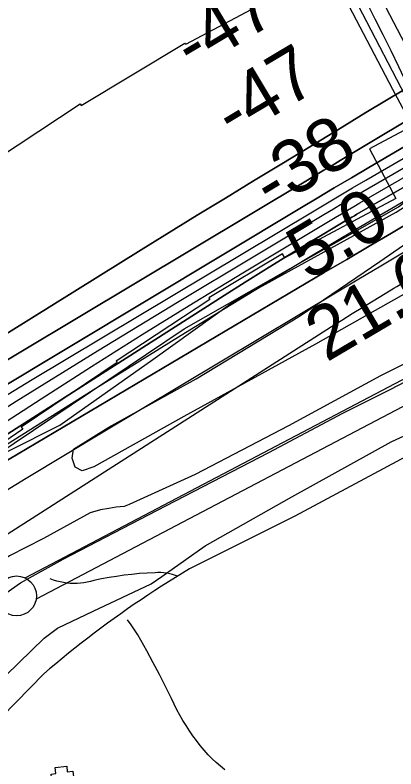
# Model space of a CAD drawing. Extents: x 3477039 to 3515015, y 546746 to 572297.
# Drawn here: x 3489880 to 3490358, y 560913 to 561859 of the extents above; entities that cross this region are included whole.
import ezdxf

# ---------------------------------------------------------------- set-up
doc = ezdxf.new("R2010")
doc.units = 0
for name, color, linetype in [('V-BLDG-OTLN', 7, 'Continuous'), ('V-BRDG-OTLN', 7, 'Continuous'), ('V-FLOD-BASE', 7, 'Continuous'), ('V-LEVE-TOET', 7, 'Continuous'), ('V-RIVR-EDGE', 7, 'Continuous'), ('V-RIVR-RANG', 7, 'Continuous'), ('V-ROAD-CNTR', 7, 'Continuous'), ('V-RRAP-FSHR', 7, 'Continuous'), ('V-RRAP-RVMT', 7, 'Continuous'), ('V-SITE-VEGE', 7, 'Continuous'), ('V-SURV-LINE', 7, 'Continuous'), ('V-TOPO-DPTH', 7, 'Continuous'), ('V-TOPO-MINR', 7, 'Continuous'), ('V-TOPO-WATR', 7, 'Continuous')]:
    doc.layers.add(name, color=color, linetype=linetype)

msp = doc.modelspace()

# ---------------------------------------------------------------- linework, layer by layer
at = {"layer": 'V-BLDG-OTLN'}
msp.add_lwpolyline([(3489930.84, 560859.25), (3489925.29, 560906.36), (3489931.08, 560907.04), (3489930.21, 560914.48), (3489944.77, 560916.19), (3489945.58, 560909.35), (3489952.33, 560910.15), (3489955.31, 560884.86), (3489964.33, 560885.92), (3489966.68, 560865.97), (3489956.13, 560864.73), (3489956.42, 560862.26)], close=True, dxfattribs=at)
at = {"layer": 'V-BRDG-OTLN'}
msp.add_lwpolyline([(3491569.52, 559533.53), (3491002.77, 560620.02), (3490594.76, 561392.25), (3490240.15, 562070.49), (3489765.92, 562976.23), (3489125.06, 564197.07), (3488755.5, 564911.62), (3488227.83, 565911.35), (3488087.81, 566206.43), (3488012.66, 566378.61), (3487979.37, 566462.32), (3487970.96, 566480.14)], dxfattribs=at)
msp.add_lwpolyline([(3490034.96, 562377.73), (3490103.1, 562413.78), (3490142.19, 562335.26), (3490199.64, 562229.41), (3490256.18, 562120.06), (3490331.61, 561977.63), (3490374.02, 561896.06), (3490438.98, 561771.43), (3490466.05, 561719.46), (3490399.16, 561681.84), (3490354.06, 561765.72), (3490276.08, 561914.75), (3490207.94, 562043.08), (3490158.73, 562142.7), (3490088.95, 562280.68)], close=True, dxfattribs=at)
at = {"layer": 'V-FLOD-BASE'}
for points in [[(3490350.55, 561389.04), (3490438.91, 561435.32), (3490569.11, 561504.76), (3490699.29, 561572.43), (3490832.44, 561645.37), (3490980.29, 561721.71), (3491118.72, 561794.02), (3491252.43, 561862.85), (3491405.58, 561942.09), (3491562.24, 562019.54), (3491728.31, 562101.03), (3491874.95, 562172.7), (3492038.68, 562253.62), (3492212.41, 562338.57), (3492387.91, 562425.27), (3492530.42, 562494.03)], [(3488453.76, 560025.44), (3488526.66, 560079.25), (3488626.18, 560155.69), (3488753.71, 560246.44), (3488868.47, 560331.48), (3488976.81, 560409.77), (3489097.92, 560494.73), (3489213.66, 560579.87), (3489323.95, 560658.13), (3489459.37, 560755.62), (3489544.05, 560815.15), (3489566.2, 560830.99), (3489591.35, 560851.79), (3489647.21, 560910.19), (3489740.65, 561008.18), (3489803.94, 561075.29), (3489833.56, 561102.76), (3489868.59, 561133.59), (3489886.8, 561146.56), (3489940.37, 561176.19), (3490057.78, 561237.28), (3490198.27, 561310.3), (3490291.13, 561359.48), (3490350.55, 561389.04)]]:
    msp.add_lwpolyline(points, dxfattribs=at)
at = {"layer": 'V-LEVE-TOET'}
for points in [[(3492439.77, 562471.59), (3492271.33, 562387.19), (3492146.48, 562326.51), (3491994.52, 562249.61), (3491855.55, 562182.58), (3491732.47, 562123.65), (3491595.24, 562054.27), (3491449.19, 561983.19), (3491319.61, 561917.27), (3491165.29, 561838.62), (3491015.08, 561759.95), (3490868.99, 561683.59), (3490723.5, 561608.98), (3490575.63, 561529.7), (3490444.26, 561459.1), (3490338.55, 561406.27)], [(3490352.12, 561323.4), (3490430.43, 561359.79), (3490445.41, 561366.7), (3490480.47, 561382.88), (3490643, 561460.88), (3490792.65, 561541.91), (3490946.99, 561623.48), (3491112.52, 561710.85), (3491279.21, 561796.44), (3491445.89, 561879.69), (3491581.34, 561946.15), (3491739.79, 562027.7), (3491884.67, 562098.79), (3492026.58, 562166.38), (3492180.29, 562241.51), (3492291.63, 562301.7), (3492453.57, 562377.94)], [(3490338.55, 561406.27), (3490223.08, 561343.69), (3490106.16, 561282.59), (3490023.21, 561245.01), (3490016.83, 561242.16), (3490007.05, 561241.3), (3489997.76, 561239.94), (3489987, 561238.12), (3489974.26, 561234.37), (3489915.78, 561202.35), (3489873.05, 561180.41), (3489835.65, 561155.46), (3489805.08, 561130.44), (3489760.61, 561085.57), (3489732.33, 561047.83), (3489682.31, 560987.89), (3489615.57, 560917.89), (3489565.14, 560864.79)], [(3488403.42, 559889.73), (3488516.26, 559977.24), (3488638.42, 560068.05), (3488739.48, 560150.33), (3488860.44, 560239.31), (3488952.54, 560306.56), (3489084.97, 560399.2), (3489202.15, 560482.75), (3489317.82, 560561.93), (3489469.98, 560671.43), (3489592.13, 560761.75), (3489634.54, 560797.37), (3489701.18, 560859.07), (3489771.35, 560929.51), (3489851.94, 561014.47), (3489916.64, 561077.17), (3489933.39, 561089.66), (3489978.07, 561111.1), (3490050.73, 561145.38), (3490064.02, 561154.5), (3490069.91, 561158.65), (3490118.67, 561192.91), (3490227.29, 561254.59), (3490352.12, 561323.4)]]:
    msp.add_lwpolyline(points, dxfattribs=at)
at = {"layer": 'V-RIVR-EDGE'}
msp.add_lwpolyline([(3488397.28, 560285.17), (3488529.57, 560373.09), (3488648.06, 560462.24), (3488788.14, 560547.14), (3488879.56, 560614.75), (3488949.36, 560678.82), (3489031.77, 560747.05), (3489090.69, 560782.32), (3489181.51, 560851.74), (3489300, 560945.09), (3489404.06, 561025.28), (3489497.86, 561084.48), (3489627.74, 561169.41), (3489717.33, 561229.22), (3489808.71, 561280.62), (3489936.14, 561344.54), (3490052.81, 561427.1), (3490153.24, 561498.89), (3490358.23, 561611.84), (3490551.84, 561736.83), (3490644.43, 561791.83)], dxfattribs=at)
at = {"layer": 'V-RIVR-RANG'}
msp.add_line((3490519.57, 561467.79), (3490188.97, 562107.41), dxfattribs=at)
at = {"layer": 'V-ROAD-CNTR'}
for points in [[(3492931.63, 562597.77), (3492659.03, 562464.82), (3492377.01, 562324.16), (3492147.65, 562212.3), (3491874.83, 562079.09), (3491609.05, 561946.43), (3491317.54, 561799.27), (3490863.4, 561571.35), (3490587.83, 561422.43), (3490458.15, 561352.09), (3490230.94, 561230.08), (3490098.89, 561164.02)], [(3492931.63, 562597.77), (3492659.03, 562464.82), (3492377.01, 562324.16), (3492147.65, 562212.3), (3491874.83, 562079.09), (3491609.05, 561946.43), (3491317.54, 561799.27), (3490863.4, 561571.35), (3490587.83, 561422.43), (3490458.15, 561352.09), (3490230.94, 561230.08), (3490098.89, 561164.02)], [(3490080.54, 562338.75), (3490096.1, 562307.25), (3490111.86, 562275.86), (3490127.83, 562244.58), (3490144.01, 562213.41), (3490160.39, 562182.34), (3490176.97, 562151.39), (3490193.75, 562120.55), (3490217.62, 562073.79), (3490241.52, 562027.04), (3490265.45, 561980.32), (3490289.4, 561933.62), (3490300.21, 561914.06), (3490310.83, 561894.4), (3490321.28, 561874.64), (3490331.54, 561854.78), (3490341.62, 561834.83), (3490351.5, 561814.78), (3490361.21, 561794.64), (3490370.72, 561774.42)], [(3490098.89, 561164.02), (3490090.07, 561158.7), (3490081.29, 561153.31), (3490072.56, 561147.85), (3490063.87, 561142.32), (3490055.22, 561136.73), (3490046.62, 561131.07), (3490038.06, 561125.34), (3490029.54, 561119.54), (3490021.07, 561113.68), (3490012.65, 561107.76), (3490004.27, 561101.76), (3489995.94, 561095.71), (3489987.65, 561089.59), (3489979.42, 561083.4), (3489971.23, 561077.15), (3489963.09, 561070.84), (3489955, 561064.47), (3489946.96, 561058.03), (3489938.97, 561051.53), (3489931.03, 561044.97), (3489923.14, 561038.34), (3489916.21, 561032.43)], [(3490098.89, 561164.02), (3490090.07, 561158.7), (3490081.29, 561153.31), (3490072.56, 561147.85), (3490063.87, 561142.32), (3490055.22, 561136.73), (3490046.62, 561131.07), (3490038.06, 561125.34), (3490029.54, 561119.54), (3490021.07, 561113.68), (3490012.65, 561107.76), (3490004.27, 561101.76), (3489995.94, 561095.71), (3489987.65, 561089.59), (3489979.42, 561083.4), (3489971.23, 561077.15), (3489963.09, 561070.84), (3489955, 561064.47), (3489946.96, 561058.03), (3489938.97, 561051.53), (3489931.03, 561044.97), (3489923.14, 561038.34), (3489916.21, 561032.43)], [(3490083.69, 561154.78), (3490081.13, 561155.78), (3490077.6, 561156.93), (3490074.01, 561157.86), (3490070.36, 561158.58), (3490069.91, 561158.65), (3490066.69, 561159.08), (3490062.99, 561159.35), (3490059.29, 561159.4), (3490055.6, 561159.23), (3490045.95, 561158.73), (3490036.31, 561158.03), (3490026.67, 561157.11), (3490017.06, 561155.99), (3490007.46, 561154.65), (3489997.89, 561153.11), (3489988.34, 561151.36), (3489978.83, 561149.4), (3489974.73, 561148.23), (3489970.57, 561147.26), (3489966.37, 561146.52), (3489962.12, 561146), (3489957.85, 561145.7), (3489953.57, 561145.63), (3489949.28, 561145.78), (3489945.01, 561146.15), (3489940.76, 561146.75), (3489936.54, 561147.56), (3489932.37, 561148.59), (3489928.25, 561149.84), (3489924.21, 561151.31)], [(3490143.07, 560911.62), (3490137.68, 560916.15), (3490132.43, 560920.84), (3490127.33, 560925.7), (3490122.38, 560930.7), (3490117.3, 560936.45), (3490112.39, 560942.35), (3490107.65, 560948.39), (3490103.08, 560954.56), (3490098.7, 560960.86), (3490094.5, 560967.28), (3490090.48, 560973.82), (3490086.66, 560980.48), (3490083.02, 560987.24), (3490079.59, 560994.1), (3490076.35, 561001.06), (3490068.86, 561016.18), (3490061.19, 561031.21), (3490053.35, 561046.15), (3490045.33, 561060.99), (3490041.72, 561067.79), (3490037.94, 561074.49), (3490033.97, 561081.08), (3490029.83, 561087.56), (3490025.51, 561093.92), (3490021.02, 561100.16)], [(3489916.21, 561032.43), (3489775.74, 560888.73), (3489691.79, 560809.59)], [(3489916.21, 561032.43), (3489775.74, 560888.73), (3489691.79, 560809.59)]]:
    msp.add_lwpolyline(points, dxfattribs=at)
at = {"layer": 'V-RRAP-FSHR'}
msp.add_lwpolyline([(3489054.82, 560790.57), (3489154.86, 560856.75), (3489314.02, 560972.57), (3489469.77, 561082.87), (3489623.48, 561176.57), (3489760.81, 561242.82), (3490092.39, 561465.22), (3490361.04, 561618.73), (3490470.22, 561703.13), (3490764.44, 561858.33), (3491238.61, 562125.78), (3491455.71, 562244.84), (3491747.37, 562389.44), (3492000.38, 562514.82), (3492185.51, 562607.65), (3492522.24, 562739.05), (3493071.94, 562967.16), (3493227.54, 563039.21), (3493383.85, 563083.57)], dxfattribs=at)
at = {"layer": 'V-RRAP-RVMT'}
for p, q in [((3490094.11, 561822.8), (3490213.11, 561886.14)), ((3489963.02, 561746), (3490093.21, 561824.26)), ((3490093.21, 561824.26), (3490094.11, 561822.8)), ((3490448.33, 561757.32), (3490324.66, 561691.51)), ((3489829.83, 561660.77), (3489961.63, 561748.06)), ((3489961.63, 561748.06), (3489963.02, 561746)), ((3490324.66, 561691.51), (3490357.84, 561629.09)), ((3490357.84, 561629.09), (3490218.32, 561554.52)), ((3490215.58, 561559.7), (3490123.2, 561504.14)), ((3490218.32, 561554.52), (3490215.58, 561559.7)), ((3490124.33, 561502.43), (3490007.05, 561424.74)), ((3490123.2, 561504.14), (3490124.33, 561502.43)), ((3490008.19, 561423.05), (3489887.86, 561341.8)), ((3490007.05, 561424.74), (3490008.19, 561423.05)), ((3489889.54, 561339.34), (3489758.55, 561250.85)), ((3489887.86, 561341.8), (3489889.54, 561339.34))]:
    msp.add_line(p, q, dxfattribs=at)
at = {"layer": 'V-SITE-VEGE'}
msp.add_lwpolyline([(3490397.27, 561525.18), (3490256.84, 561445.98), (3490091.66, 561355.34), (3489978.97, 561292.22), (3489964.26, 561287.12), (3489955.52, 561291.91), (3489951.55, 561303.09), (3489953.44, 561314.21), (3489997.73, 561341.81), (3490107.46, 561402.63), (3490236.75, 561481.38), (3490337.79, 561549.92), (3490367.34, 561570.67), (3490396.42, 561584.59), (3490492.63, 561630.33), (3490541.6, 561651.14), (3490609.52, 561688.86), (3490681.62, 561736.54), (3490755.52, 561787.16), (3490834.1, 561836.56), (3490899.61, 561866.65), (3490996.39, 561911.21)], dxfattribs=at)
at = {"layer": 'V-SURV-LINE'}
for points in [[(3489892.61, 561152.68), (3491236.4, 561858.69)], [(3489892.61, 561152.68), (3491236.4, 561858.69)], [(3491250.35, 561832.13), (3489906.56, 561126.12)], [(3491250.35, 561832.13), (3489906.56, 561126.12)]]:
    msp.add_lwpolyline(points, dxfattribs=at)
msp.add_circle((3489881.89, 561130.1), 25, dxfattribs=at)
at = {"layer": 'V-TOPO-DPTH'}
for points in [[(3489349.73, 561135.57), (3490038.41, 561564.64), (3490073.52, 561586.41), (3490108.69, 561608.08), (3490143.95, 561629.61), (3490179.27, 561651.04), (3490214.61, 561672.44), (3490249.91, 561693.9), (3490285.16, 561715.46), (3490320.36, 561737.08), (3491128.25, 562220.21), (3491164.66, 562239.39), (3491201.28, 562258.17), (3491238.04, 562276.68), (3492241.31, 562774.91)], [(3492241.31, 562774.91), (3491238.04, 562276.68), (3491201.28, 562258.17), (3491164.66, 562239.39), (3491128.25, 562220.21), (3490320.36, 561737.08), (3490285.16, 561715.46), (3490249.91, 561693.9), (3490214.61, 561672.44), (3490179.27, 561651.04), (3490143.95, 561629.61), (3490108.69, 561608.08), (3490073.52, 561586.41), (3490038.41, 561564.64), (3489349.73, 561135.57)], [(3491870.49, 562451.56), (3491270.16, 562139.59), (3491250.53, 562129.31), (3491230.95, 562118.94), (3491211.44, 562108.43), (3491191.98, 562097.84), (3490537.26, 561738.7), (3490497.89, 561716.94), (3490458.61, 561695.02), (3490419.48, 561672.84), (3490380.43, 561650.5), (3490309.03, 561609.35), (3490305.76, 561607.45), (3490302.51, 561605.55), (3490299.26, 561603.62), (3490296.02, 561601.68), (3490248.81, 561573.27), (3490222.03, 561557.01), (3490195.35, 561540.6), (3490168.8, 561523.98), (3490142.34, 561507.21), (3489399.55, 561032.3)], [(3489399.55, 561032.3), (3490142.34, 561507.21), (3490168.8, 561523.98), (3490195.35, 561540.6), (3490222.03, 561557.01), (3490248.81, 561573.27), (3490296.02, 561601.68), (3490299.26, 561603.62), (3490302.51, 561605.55), (3490305.76, 561607.45), (3490309.03, 561609.35), (3490380.43, 561650.5), (3490419.48, 561672.84), (3490458.61, 561695.02), (3490497.89, 561716.94), (3490537.26, 561738.7), (3491191.98, 562097.84), (3491211.44, 562108.43), (3491230.95, 562118.94), (3491250.53, 562129.31), (3491270.16, 562139.59), (3491870.49, 562451.56)], [(3489814.97, 561393.28), (3490246.91, 561652.15), (3490257.18, 561658.3), (3490267.44, 561664.45), (3490277.71, 561670.61), (3490287.97, 561676.77), (3490414.23, 561752.56), (3490487.72, 561796.44), (3490561.36, 561840.07), (3490635.21, 561883.35), (3490709.2, 561926.38), (3491151.93, 562182.45), (3491168.71, 562192), (3491185.58, 562201.4), (3491202.58, 562210.56), (3491219.67, 562219.56), (3491654.6, 562444.99)], [(3491654.6, 562444.99), (3491219.67, 562219.56), (3491202.58, 562210.56), (3491185.58, 562201.4), (3491168.71, 562192), (3491151.93, 562182.45), (3490709.2, 561926.38), (3490635.21, 561883.35), (3490561.36, 561840.07), (3490487.72, 561796.44), (3490414.23, 561752.56), (3490287.97, 561676.77), (3490277.71, 561670.61), (3490267.44, 561664.45), (3490257.18, 561658.3), (3490246.91, 561652.15), (3489814.97, 561393.28)], [(3491532.09, 562348.76), (3491476.05, 562321.15), (3491420.18, 562293.23), (3491364.54, 562264.82), (3491309.07, 562236.09), (3491208.7, 562183.55), (3491203.55, 562180.82), (3491198.42, 562178.06), (3491193.32, 562175.24), (3491188.25, 562172.38), (3491090.12, 562116.51), (3491036.06, 562085.58), (3490982.08, 562054.5), (3490928.24, 562023.19), (3490874.48, 561991.73), (3490324.03, 561667.99), (3490302.31, 561655.18), (3490280.62, 561642.32), (3490258.96, 561629.41), (3490237.33, 561616.45), (3489658.44, 561268.59)], [(3491532.09, 562348.76), (3491476.05, 562321.15), (3491420.18, 562293.23), (3491364.54, 562264.82), (3491309.07, 562236.09), (3491208.7, 562183.55), (3491203.55, 562180.82), (3491198.42, 562178.06), (3491193.32, 562175.24), (3491188.25, 562172.38), (3491090.12, 562116.51), (3491036.06, 562085.58), (3490982.08, 562054.5), (3490928.24, 562023.19), (3490874.48, 561991.73), (3490324.03, 561667.99), (3490302.31, 561655.18), (3490280.62, 561642.32), (3490258.96, 561629.41), (3490237.33, 561616.45), (3489658.44, 561268.59)], [(3489780.19, 561310.45), (3489881.54, 561374.62), (3489983.58, 561437.69), (3490086.09, 561500.01), (3490267.4, 561608.89), (3490279.61, 561616.19), (3490291.85, 561623.45), (3490304.12, 561630.65), (3490316.41, 561637.81), (3490767.11, 561899.07), (3490841.13, 561941.65), (3490915.34, 561983.91), (3490989.83, 562025.69), (3491064.5, 562067.14), (3491144.91, 562111.43), (3491179.58, 562130.36), (3491214.34, 562149.13), (3491249.23, 562167.64), (3491284.21, 562185.99), (3491547.87, 562323.07)], [(3489780.19, 561310.45), (3489881.54, 561374.62), (3489983.58, 561437.69), (3490086.09, 561500.01), (3490267.4, 561608.89), (3490279.61, 561616.19), (3490291.85, 561623.45), (3490304.12, 561630.65), (3490316.41, 561637.81), (3490767.11, 561899.07), (3490841.13, 561941.65), (3490915.34, 561983.91), (3490989.83, 562025.69), (3491064.5, 562067.14), (3491144.91, 562111.43), (3491179.58, 562130.36), (3491214.34, 562149.13), (3491249.23, 562167.64), (3491284.21, 562185.99), (3491547.87, 562323.07)], [(3491542.09, 562247.93), (3491467.15, 562210.59), (3491392.5, 562172.66), (3491259.44, 562104.07), (3491251.55, 562099.95), (3491243.69, 562095.79), (3491235.87, 562091.55), (3491228.08, 562087.26), (3491035.45, 561980.02), (3490931.56, 561921.73), (3490827.94, 561862.98), (3490724.71, 561803.54), (3490621.74, 561743.63), (3490380.39, 561602.12), (3490352.29, 561585.63), (3490324.2, 561569.1), (3490296.14, 561552.54), (3490268.08, 561535.96), (3489635.06, 561161.16)]]:
    msp.add_lwpolyline(points, dxfattribs=at)
at = {"layer": 'V-TOPO-MINR'}
for points in [[(3489349.73, 561135.57), (3490038.41, 561564.64), (3490073.52, 561586.41), (3490108.69, 561608.08), (3490143.95, 561629.61), (3490179.27, 561651.04), (3490214.61, 561672.44), (3490249.91, 561693.9), (3490285.16, 561715.46), (3490320.36, 561737.08), (3491128.25, 562220.21), (3491164.66, 562239.39), (3491201.28, 562258.17), (3491238.04, 562276.68), (3492241.31, 562774.91)], [(3489810.59, 561346.4), (3489901.47, 561401.59), (3490253.08, 561612.51), (3490269.78, 561622.49), (3490286.51, 561632.41), (3490303.29, 561642.27), (3490320.09, 561652.09), (3491149.6, 562134.43), (3491158.81, 562139.75), (3491168.04, 562145.03), (3491177.31, 562150.25), (3491186.6, 562155.43), (3491195.92, 562160.55), (3491205.27, 562165.61), (3491214.66, 562170.6), (3491224.08, 562175.54), (3491240.97, 562184.31), (3491258.88, 562193.54), (3491276.83, 562202.71), (3491294.82, 562211.77), (3491312.85, 562220.77), (3492293.92, 562706.86)], [(3489402.74, 561047.47), (3489912.6, 561377.54), (3489976.01, 561418.14), (3490039.68, 561458.32), (3490103.74, 561497.86), (3490168.08, 561536.97), (3490281.71, 561605.28), (3490289.44, 561609.9), (3490297.18, 561614.49), (3490304.95, 561619.04), (3490312.73, 561623.57), (3490488.28, 561725.03), (3490584.03, 561779.94), (3490680.03, 561834.4), (3490776.4, 561888.21), (3490873.01, 561941.58), (3491169.95, 562104.27), (3491196.53, 562118.73), (3491223.17, 562133.07), (3491249.91, 562147.24), (3491276.7, 562161.3), (3492300.9, 562694.54)], [(3489814.97, 561393.28), (3490246.91, 561652.15), (3490257.18, 561658.3), (3490267.44, 561664.45), (3490277.71, 561670.61), (3490287.97, 561676.77), (3490414.23, 561752.56), (3490487.72, 561796.44), (3490561.36, 561840.07), (3490635.21, 561883.35), (3490709.2, 561926.38), (3491151.93, 562182.45), (3491168.71, 562192), (3491185.58, 562201.4), (3491202.58, 562210.56), (3491219.67, 562219.56), (3491654.6, 562444.99)], [(3489658.44, 561268.59), (3490237.33, 561616.45), (3490258.96, 561629.41), (3490280.62, 561642.32), (3490302.31, 561655.18), (3490324.03, 561667.99), (3490874.48, 561991.73), (3490928.24, 562023.19), (3490982.08, 562054.5), (3491036.06, 562085.58), (3491090.12, 562116.51), (3491188.25, 562172.38), (3491193.32, 562175.24), (3491198.42, 562178.06), (3491203.55, 562180.82), (3491208.7, 562183.55), (3491309.07, 562236.09), (3491364.54, 562264.82), (3491420.18, 562293.23), (3491476.05, 562321.15), (3491532.09, 562348.76)], [(3489797.44, 561219.09), (3489893.81, 561277.86), (3489990.47, 561336.15), (3490284.32, 561511.88), (3490311.58, 561528.19), (3490338.85, 561544.5), (3490366.11, 561560.81), (3490393.37, 561577.12), (3491074.54, 561984.76), (3491103.47, 562001.91), (3491132.49, 562018.89), (3491161.65, 562035.63), (3491190.91, 562052.2), (3491244.82, 562082.44), (3491247.2, 562083.76), (3491249.6, 562085.06), (3491252, 562086.34), (3491254.42, 562087.6), (3491293.68, 562107.74), (3491315.8, 562118.93), (3491338.01, 562129.94), (3491360.34, 562140.7), (3491382.75, 562151.28), (3491772.09, 562332.32)], [(3489780.19, 561310.45), (3489881.54, 561374.62), (3489983.58, 561437.69), (3490086.09, 561500.01), (3490267.4, 561608.89), (3490279.61, 561616.19), (3490291.85, 561623.45), (3490304.12, 561630.65), (3490316.41, 561637.81), (3490767.11, 561899.07), (3490841.13, 561941.65), (3490915.34, 561983.91), (3490989.83, 562025.69), (3491064.5, 562067.14), (3491144.91, 562111.43), (3491179.58, 562130.36), (3491214.34, 562149.13), (3491249.23, 562167.64), (3491284.21, 562185.99), (3491547.87, 562323.07)], [(3489397.52, 561022.75), (3489978.09, 561388.77), (3490033.13, 561423.26), (3490088.28, 561457.55), (3490143.63, 561491.53), (3490199.1, 561525.32), (3490246.19, 561553.82), (3490278.27, 561573.09), (3490310.44, 561592.21), (3490342.75, 561611.1), (3490375.14, 561629.85), (3490407.65, 561648.4), (3490440.22, 561666.83), (3490472.88, 561685.1), (3490505.61, 561703.25), (3491211.29, 562092.18), (3491224.51, 562099.4), (3491237.77, 562106.56), (3491251.07, 562113.61), (3491264.42, 562120.6), (3491501.89, 562243.76)], [(3489635.06, 561161.16), (3490268.08, 561535.96), (3490296.14, 561552.54), (3490324.2, 561569.1), (3490352.29, 561585.63), (3490380.39, 561602.12), (3490621.74, 561743.63), (3490724.71, 561803.54), (3490827.94, 561862.98), (3490931.56, 561921.73), (3491035.45, 561980.02), (3491228.08, 562087.26), (3491235.87, 562091.55), (3491243.69, 562095.79), (3491251.55, 562099.95), (3491259.44, 562104.07), (3491392.5, 562172.66), (3491467.15, 562210.59), (3491542.09, 562247.93)], [(3489452.02, 560940.04), (3490277.28, 561468.22), (3490290.21, 561476.44), (3490303.18, 561484.6), (3490316.2, 561492.68), (3490329.25, 561500.7), (3490351.95, 561514.54), (3490355.43, 561516.64), (3490358.93, 561518.72), (3490407.78, 561547.44), (3490434.07, 561562.64), (3490460.51, 561577.59), (3490487.15, 561592.14), (3490513.94, 561606.44), (3491268.77, 562002.23), (3491279.05, 562007.54), (3491289.37, 562012.75), (3491299.75, 562017.83), (3491310.18, 562022.82), (3491406.26, 562068.03), (3491464.83, 562095.41), (3491523.49, 562122.6)]]:
    msp.add_lwpolyline(points, dxfattribs=at)
at = {"layer": 'V-TOPO-WATR'}
msp.add_lwpolyline([(3489399.55, 561032.3), (3490142.34, 561507.21), (3490168.8, 561523.98), (3490195.35, 561540.6), (3490222.03, 561557.01), (3490248.81, 561573.27), (3490296.02, 561601.68), (3490299.26, 561603.62), (3490302.51, 561605.55), (3490305.76, 561607.45), (3490309.03, 561609.35), (3490380.43, 561650.5), (3490419.48, 561672.84), (3490458.61, 561695.02), (3490497.89, 561716.94), (3490537.26, 561738.7), (3491191.98, 562097.84), (3491211.44, 562108.43), (3491230.95, 562118.94), (3491250.53, 562129.31), (3491270.16, 562139.59), (3491870.49, 562451.56)], dxfattribs=at)

# ---------------------------------------------------------------- texts
at = {"layer": 'V-RIVR-RANG'}
for s, rotation, p in [('-47', 30.90361, (3490102.66, 561787.76)), ('-47', 30.90361, (3490153.81, 561701.83)), ('-38', 30.90361, (3490201.57, 561613.87)), ('5.0', 30.90361, (3490247.74, 561524.96)), ('21.6', 30.61833, (3490270.82, 561422.93))]:
    msp.add_text(s, height=67, rotation=rotation, dxfattribs=at).set_placement(p)

doc.saveas('drawing.dxf')
